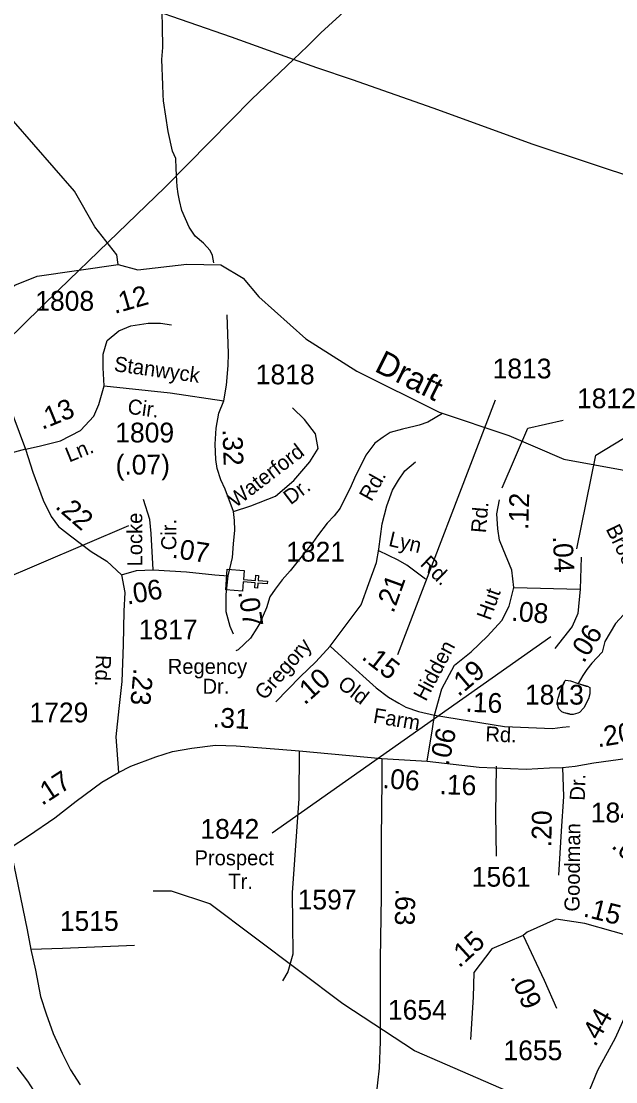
# Model space of a CAD drawing. Extents: x 1473865 to 1648260, y 639067 to 773536.
# Drawn here: x 1536701 to 1540456, y 697165 to 703860 of the extents above; entities that cross this region are included whole.
import ezdxf

# ---------------------------------------------------------------- set-up
doc = ezdxf.new("R2010")
doc.units = 0
for name, color, linetype in [('Exist Cultural Church CELL', 7, 'Continuous'), ('Exist Hydrographic Creek Single Shore', 7, 'Continuous'), ('Exist Hydrographic Creek Single Shore Label', 7, 'Continuous'), ('Exist Hydrographic Misc Water Feature', 7, 'Continuous'), ('Exist Road Non-System Type 51', 7, 'Continuous'), ('Exist Road Non-System Type 51 Label', 7, 'Continuous'), ('Exist Road Primary NC Attributed', 7, 'Continuous'), ('Exist Road Primary NC Mileage Hundredths English Label', 7, 'Continuous'), ('Exist Road Secondary Mileage Hundredths English Label', 7, 'Continuous'), ('Exist Road Secondary Type 41 Attributed', 7, 'Continuous'), ('Exist Road Secondary Type 51 Attributed', 7, 'Continuous'), ('Exist Road Secondary Type 51 Label', 7, 'Continuous'), ('Exist Road Secondary Type 51 Number Label', 7, 'Continuous'), ('Exist Utilities Electrical Transmission Line', 7, 'Continuous')]:
    doc.layers.add(name, color=color, linetype=linetype)

msp = doc.modelspace()

# ---------------------------------------------------------------- linework, layer by layer
at = {"layer": 'Exist Cultural Church CELL'}
msp.add_lwpolyline([(1538108.8, 700392.7), (1538104.6, 700335.9), (1538180.6, 700330.2), (1538182.9, 700362.1), (1538198.9, 700360.9), (1538196.5, 700329), (1538256.5, 700324.6), (1538255.3, 700308.6), (1538195.3, 700313.1), (1538192.9, 700281.1), (1538177, 700282.3), (1538179.4, 700314.2), (1538103.4, 700319.9), (1538099, 700262.4), (1537992.9, 700270.4), (1538002.6, 700400.6)], close=True, dxfattribs=at)
at = {"layer": 'Exist Hydrographic Creek Single Shore'}
for points in [[(1537312.6, 702324.8), (1537305.6, 702384), (1537166.6, 702560.8), (1537036.6, 702786.6), (1536651.6, 703227.7), (1536390.6, 703590.8), (1536244.6, 703849.7), (1536031.6, 704103.5), (1535822.6, 704567.3), (1535733.4, 704640.1), (1535350.5, 704627.4), (1534940.5, 704680.2), (1534657.6, 704746.9), (1534441.5, 704762.6), (1533603.6, 704510.3), (1533445.5, 704510.3), (1533260.5, 704535.4), (1533093.2, 704523.7), (1532948.5, 704494.9), (1532769.6, 704438.5), (1532727.5, 704439.4)], [(1529863.5, 698118.1), (1530037.5, 697910.6), (1530174, 697747.8), (1530525.2, 697761.2), (1531008.5, 697971.5), (1531326.5, 698060.2), (1532134.3, 698130.6), (1532240.4, 698165.3), (1532564.5, 698356.9), (1532949.6, 698529.3), (1533417, 698958.3), (1533949.3, 699333.5), (1534281.6, 699565.9), (1534616, 699920.5), (1534987.3, 700369.2), (1535464.2, 700850.6), (1535943.3, 701339.8), (1536440.6, 702020.7), (1536660.6, 702193.5), (1536802.6, 702249.7), (1537312.6, 702324.8)], [(1537312.6, 702324.8), (1537437.6, 702289.4), (1537746.6, 702325.9), (1537962.6, 702321.5), (1538103.6, 702236.6), (1538201.6, 702119.7), (1538497.6, 701854.4), (1538819.6, 701651), (1539340.7, 701391), (1539779.6, 701244.2), (1540127.6, 701096), (1540518.6, 701022.5), (1541697.5, 700903.8), (1542338.3, 700873.9), (1542597.2, 700940.3), (1543150.6, 700880.7), (1543502.8, 701066), (1544172.4, 701390.6), (1545648, 702240.6), (1545774.7, 702324.6)]]:
    msp.add_lwpolyline(points, dxfattribs=at)
at = {"layer": 'Exist Hydrographic Misc Water Feature'}
for points in [[(1537918.1, 702334), (1537909.8, 702380.6), (1537894.4, 702412.9), (1537853.3, 702457.7), (1537800.2, 702502.8), (1537761.2, 702559.6), (1537715.3, 702664.5), (1537700.5, 702728.7), (1537693.3, 702768.9), (1537686.3, 702817), (1537682.9, 702849), (1537680.4, 702929.1), (1537677.7, 702993.1), (1537656.6, 703039.2), (1537630.1, 703162.8), (1537600.7, 703356.5), (1537597.5, 703394.5), (1537594.7, 703458.5), (1537589.8, 703618.5), (1537595.2, 703694.4), (1537593.8, 703826.4), (1537591.6, 703914.4)], [(1539361.8, 701383.5), (1539269.7, 701329.5), (1539213.3, 701310.7), (1539189.1, 701303.2), (1539108.7, 701284.8), (1539032, 701262.6), (1538986.7, 701234.2), (1538935.1, 701196.4), (1538877.5, 701119.6), (1538806.7, 700975.1), (1538785.8, 700927.5), (1538714.9, 700785), (1538678, 700737.8), (1538633.1, 700690.8), (1538571.6, 700612), (1538542.7, 700568.6), (1538399.2, 700389.6), (1538350, 700332.7), (1538304.9, 700273.6), (1538272, 700226.3), (1538250.6, 700156.7), (1538208.8, 700059.7), (1538190.1, 700028.1), (1538148.9, 699964.9), (1538071.5, 699892.5), (1538057.3, 699884.8)], [(1540504.3, 700113), (1540453.2, 700058.1), (1540386.9, 699943.5), (1540369.6, 699875.9), (1540304.3, 699807.2), (1540273.5, 699767.9), (1540246.8, 699730.4), (1540219.3, 699679.2)], [(1540219.3, 699679.2), (1540269.4, 699662), (1540277.4, 699661.9), (1540291.3, 699653.5), (1540292.5, 699613.6), (1540283.9, 699581.7), (1540254.8, 699526.4), (1540226.3, 699496.9), (1540216.1, 699491.1), (1540186, 699483.8), (1540170, 699484.1), (1540162.1, 699488.3), (1540130.1, 699492.9), (1540114.3, 699501.2), (1540096.7, 699519.6), (1540087.1, 699545.7), (1540087.7, 699569.7), (1540092, 699585.6), (1540104.7, 699625.4), (1540113, 699641.2), (1540113.2, 699649.2), (1540129.8, 699680.8), (1540134.1, 699696.7), (1540140.1, 699700.6), (1540170.1, 699696), (1540219.3, 699679.2)], [(1540219.3, 699679.2), (1540277.4, 699661.9), (1540291.3, 699653.5), (1540292.5, 699613.6), (1540283.9, 699581.7), (1540254.8, 699526.4), (1540226.3, 699496.9), (1540216.1, 699491.1), (1540186, 699483.8), (1540170, 699484.1), (1540130.1, 699492.9), (1540114.3, 699501.2), (1540096.7, 699519.6), (1540087.1, 699545.7), (1540087.7, 699569.7), (1540092, 699585.6), (1540104.7, 699625.4), (1540113.2, 699649.2), (1540134.1, 699696.7), (1540140.1, 699700.6), (1540170.1, 699696), (1540219.3, 699679.2)], [(1542137.6, 693728.9), (1541965.5, 693939.2), (1541887.6, 694232.9), (1541732.6, 694492.1), (1541485.6, 695173.3), (1541389.5, 695441.1), (1541300.5, 695600.5), (1541037.6, 695861.8), (1540915.6, 696048.1), (1540750.6, 696149.9), (1540701.6, 696210), (1540645.6, 696385.1), (1540514.6, 696555.1), (1540151.5, 696779.1), (1539987.6, 696963), (1539781.5, 697101.7), (1539185.5, 697359.9), (1538731.5, 697658), (1537891.5, 698288.7), (1537650.5, 698369.1), (1537533.5, 698368.2)]]:
    msp.add_lwpolyline(points, dxfattribs=at)
at = {"layer": 'Exist Road Non-System Type 51'}
msp.add_line((1537640.8, 701514.5), (1537980.4, 701464.2), dxfattribs=at)
for points in [[(1538042.4, 700764.9), (1538151, 700800.6), (1538306.3, 700862.1), (1538421.8, 700959.7), (1538523, 701078.9), (1538577.1, 701162), (1538559.1, 701256), (1538490.4, 701346.4), (1538414.6, 701418.7)], [(1539083.8, 700963.2), (1539124.6, 701021.1), (1539191.6, 701078)], [(1539254.4, 700336.6), (1539187.3, 700389.1), (1539136.2, 700425.9), (1539081.2, 700458.2), (1538960, 700516)], [(1538456.8, 699253.7), (1538454, 698953.5), (1538412.6, 698357.2), (1538415.8, 697971.3), (1538384.7, 697859.4), (1538352.2, 697801.9)], [(1539699.9, 699157.4), (1539697.1, 698853), (1539700.5, 698588.8)], [(1537416.8, 698026), (1536962.6, 698006.8), (1536762.4, 698000.8)]]:
    msp.add_lwpolyline(points, dxfattribs=at)
at = {"layer": 'Exist Road Primary NC Attributed'}
msp.add_line((1538978.7, 699206.2), (1539264.5, 699189.5), dxfattribs=at)
for points in [[(1537315.9, 699117), (1537393.7, 699156.4), (1537552.3, 699215.5), (1537656.7, 699250), (1537778.9, 699270.7), (1537927.6, 699289.9), (1538059.6, 699285), (1538327.6, 699265.3), (1538456.8, 699253.7), (1538978.7, 699206.2)], [(1540119.5, 699149.5), (1540199.3, 699156.4), (1540317.5, 699177.6), (1540638.6, 699221.9), (1540779.5, 699251), (1540903.6, 699264.8), (1540970.6, 699278.6), (1541169.6, 699292.4)], [(1539264.5, 699189.5), (1539592.4, 699151), (1539890.9, 699138.7), (1540036.7, 699146.6), (1540119.5, 699149.5)], [(1536631.2, 698641.7), (1536747.5, 698717.5), (1536912.7, 698831.9), (1537048.4, 698937.3), (1537210, 699056.9), (1537315.9, 699117)]]:
    msp.add_lwpolyline(points, dxfattribs=at)
at = {"layer": 'Exist Road Secondary Type 41 Attributed'}
msp.add_lwpolyline([(1536631.2, 698641.7), (1536667, 698472), (1536739.7, 698125.1), (1536762.4, 698000.8), (1536791.1, 697870.4), (1536823.6, 697704), (1536858.6, 697593.7), (1536903.3, 697469.1), (1536960.3, 697346.5), (1537013.1, 697239.8), (1537074.2, 697145.1)], dxfattribs=at)
at = {"layer": 'Exist Road Secondary Type 51 Attributed'}
for points in [[(1536217.2, 702125.6), (1536329, 702018.3), (1536422.2, 701885.4), (1536485.2, 701782.3), (1536614.4, 701464.2), (1536727.7, 701158.1)], [(1538007.1, 700359.5), (1538035.6, 700474.5), (1538041.3, 700561.5), (1538049.2, 700646.3), (1538048.1, 700708.4), (1538042.4, 700764.9), (1537989.4, 700905.4), (1537961.2, 700965.3), (1537938.6, 701036.5), (1537929.6, 701093), (1537926.2, 701190.2), (1537931.9, 701290.2), (1537949.9, 701386.2), (1537980.4, 701464.2), (1537997.3, 701563), (1538008.6, 701687.3), (1538009.8, 701761.9), (1538000.7, 702006.3)], [(1537225.5, 701557.7), (1537219.6, 701670.8), (1537219.6, 701758), (1537243.9, 701845.1), (1537316.9, 701905.3), (1537393.7, 701936.1), (1537502.5, 701954), (1537580.6, 701952.8), (1537649.7, 701943.8)], [(1536727.7, 701158.1), (1536814.6, 701177.1), (1536949, 701211.7), (1537074.5, 701277), (1537159, 701365.5), (1537192.2, 701441.1), (1537225.5, 701557.7)], [(1537225.5, 701557.7), (1537640.8, 701514.5)], [(1536727.7, 701158.1), (1536612.5, 701126), (1536510.3, 701082.4), (1536431.3, 701022.1), (1536348, 700940.2), (1536250.9, 700823), (1536161.6, 700722.1)], [(1536727.7, 701158.1), (1536774.4, 701012.3), (1536839.9, 700837.1), (1536890.1, 700734.2), (1536937, 700669.4), (1537013.3, 700610.6), (1537143.8, 700512.5), (1537241.1, 700451.6), (1537333.6, 700364.8)], [(1538652.9, 699913.7), (1538765.5, 700065.4), (1538847.1, 700174.8), (1538896, 700309.6), (1538944.1, 700443.1), (1538960, 700526.2), (1538980.4, 700687.6), (1539011, 700801.3), (1539045.9, 700899.1), (1539083.8, 700963.2)], [(1537535.2, 700396.6), (1537520.9, 700624.9), (1537513.3, 700713.8), (1537472.6, 700841)], [(1539811.5, 700284.5), (1539798.5, 700395.1), (1539744.1, 700527.4), (1539720.7, 700584.5), (1539710.4, 700654.6), (1539705.2, 700750.6), (1539720.7, 700838.9)], [(1540236.7, 700476.6), (1540231.6, 700274.2)], [(1537333.6, 700364.8), (1537429.1, 700391.3), (1537535.2, 700396.6)], [(1537535.2, 700396.6), (1537744.6, 700383.3), (1537924.9, 700364.8), (1538007.1, 700359.5)], [(1537333.6, 700364.8), (1537354.9, 700253.3), (1537349.6, 700136.5), (1537344.3, 699922.7), (1537336.3, 699691.8), (1537317.8, 699522), (1537299.2, 699341.5), (1537315.9, 699117)], [(1538041.2, 699990.4), (1538019.8, 700037.9), (1537996.1, 700131.7), (1537996.1, 700240.2), (1538007.1, 700359.5)], [(1539311.1, 699479.7), (1539357.7, 699646.1), (1539438.1, 699794), (1539541.8, 699879.7), (1539645.5, 699978.3), (1539736.3, 700076.9), (1539783, 700167.7), (1539811.5, 700284.5)], [(1539811.5, 700284.5), (1540231.6, 700274.2)], [(1540231.6, 700274.2), (1540216, 700121), (1540179.7, 700038), (1540070.8, 699900.4)], [(1538308.6, 699562.4), (1538463.1, 699721.6), (1538561.1, 699816), (1538652.9, 699913.7)], [(1538652.9, 699913.7), (1538752, 699823.3), (1538942.9, 699651.2), (1539021.2, 699593.5), (1539085.3, 699555.5), (1539130.5, 699529.3), (1539210.6, 699501.6), (1539311.1, 699479.7)], [(1539264.5, 699189.5), (1539298, 699392.2), (1539311.1, 699479.7)], [(1539311.1, 699479.7), (1539754.1, 699406.8), (1540055.4, 699395.2), (1540119.5, 699402.5), (1540163.2, 699408.3)], [(1538978.7, 699206.2), (1538979.1, 699070.4), (1538973.3, 698696.3), (1538973.8, 698336.1), (1538968, 697938.1), (1538967.1, 697419.8), (1538961.5, 697251.6), (1538941.6, 697065.7), (1538946.3, 696933.8), (1538995.7, 696655), (1539009.4, 696594.7), (1539052.6, 696506), (1539073.2, 696427.7), (1539112.4, 696353.4), (1539162.2, 696256.1), (1539242.2, 696095.6), (1539328.1, 695947.6)], [(1540119.5, 699149.5), (1540126.5, 698965.8), (1540110.5, 698746.7), (1540094.5, 698468.8)], [(1540617.8, 698062.3), (1540260, 698163.9), (1540078.4, 698190.6), (1539896.9, 698110.4), (1539870.1, 698089)], [(1540617.8, 698062.3), (1540517.5, 697586.1), (1540452.4, 697440.4), (1540340.2, 697235.9), (1540238.8, 696990.1), (1540142.6, 696781.7), (1540062.5, 696658.7), (1539955.7, 696573.2), (1539891.6, 696541.2), (1539811.5, 696519.8), (1539736.8, 696525.1), (1539651.3, 696578.6), (1539555.2, 696653.4), (1539480.4, 696738.9), (1539459.1, 696872.5)], [(1539870.1, 698089), (1539672.6, 698003.5), (1539560.4, 697853.9), (1539555.1, 697698.9), (1539539, 697431.7)], [(1539870.1, 698089), (1540003.7, 697805.8), (1540082, 697629.5)], [(1536674.4, 697257), (1536741.7, 697168.7), (1536798, 697081.5), (1536849.9, 696966.7), (1536942.1, 696625.5), (1537047.6, 696231.3)]]:
    msp.add_lwpolyline(points, dxfattribs=at)
at = {"layer": 'Exist Road Secondary Type 51 Number Label'}
for p, q in [((1539080.4, 699862.8), (1539696.1, 701470.4)), ((1537378.7, 700675.1), (1535540.2, 699888.4)), ((1540046.7, 699973.9), (1538285.1, 698734))]:
    msp.add_line(p, q, dxfattribs=at)
for points in [[(1540209.1, 700529.7), (1540328.9, 701119.8), (1541047.1, 701555.9)], [(1539738.8, 700914.5), (1539901.3, 701290.8), (1540123.6, 701342.1)]]:
    msp.add_lwpolyline(points, dxfattribs=at)
at = {"layer": 'Exist Utilities Electrical Transmission Line'}
for points in [[(1540497.3, 705993.9), (1540414.9, 705727.2), (1540381.1, 705619.7), (1540368.1, 705561.9), (1540351.5, 705524.2), (1540231.5, 705408.2), (1540009.5, 705175.7), (1539785.8, 704959.5), (1539558, 704733.4), (1539368.7, 704536.5), (1539191.7, 704363.4), (1539014.7, 704190.3), (1538886.4, 704060.6), (1538762.5, 703940.7), (1538593.7, 703785.4), (1538508.4, 703702.9), (1538421.1, 703618.2)], [(1538421.1, 703618.2), (1538029.3, 703759.2), (1537494.4, 703944.5)], [(1538421.1, 703618.2), (1538156.7, 703366.8), (1537892.1, 703099.2), (1537609.1, 702809.8), (1537253.4, 702467.8), (1536938.1, 702163), (1536606.6, 701838.5)], [(1546442.5, 700956.9), (1546380.8, 700972), (1546113.5, 701024.6), (1545930.4, 701071.9), (1545693.1, 701121.9), (1545504, 701173.4), (1545208.7, 701275.6), (1544806.9, 701400.8), (1544456.8, 701526.9), (1544072.9, 701649.5), (1543669.1, 701784.5), (1543237.5, 701934.1), (1542779.9, 702086), (1542268.7, 702257), (1541841.1, 702406.5), (1541415.7, 702556), (1541057.9, 702694.3), (1540626.5, 702851.7), (1539934.2, 703081.8), (1539301.9, 703310.9), (1538792.9, 703489.8), (1538568.1, 703565.8), (1538421.1, 703618.2)]]:
    msp.add_lwpolyline(points, dxfattribs=at)

# ---------------------------------------------------------------- texts
at = {"layer": 'Exist Hydrographic Creek Single Shore Label'}
msp.add_text('Draft', height=150, rotation=333.48006, dxfattribs=at).set_placement((1538925.5, 701653.2))
at = {"layer": 'Exist Road Non-System Type 51 Label'}
for s, rotation, p in [('Waterford', 37.47431, (1538054.4, 700785.2)), ('Dr.', 37.47431, (1538402.6, 700803.1)), ('Lyn', 346.57422, (1539016, 700548.7)), ('Rd.', 315.78285, (1539215.3, 700428.3))]:
    msp.add_text(s, height=95, rotation=rotation, dxfattribs=at).set_placement(p)
at = {"layer": 'Exist Road Primary NC Mileage Hundredths English Label'}
for s, rotation, p in [('.31', 356.84755, (1537908.8, 699404.2)), ('.20', 9.36691, (1540343.7, 699275.7)), ('.17', 33.04551, (1536832.5, 698905.2)), ('.06', 355.58981, (1538980.8, 699019.7)), ('.16', 357.85688, (1539341, 698981.2))]:
    msp.add_text(s, height=125, rotation=rotation, dxfattribs=at).set_placement(p)
at = {"layer": 'Exist Road Secondary Mileage Hundredths English Label'}
for s, rotation, p in [('.12', 16.14701, (1537291.2, 702011.3)), ('.13', 22.25227, (1536833.5, 701279.5)), ('.32', 271.9959, (1537972.2, 701283.8)), ('(.07)', 0.35771, (1537297.3, 700996.9)), ('.12', 88.38141, (1539903.1, 700648)), ('.22', 319.06714, (1536910.5, 700789.7)), ('.07', 351.36858, (1537648.9, 700474)), ('.04', 273.17114, (1540057.4, 700608.4)), ('.06', 10.08499, (1537371.8, 700176.7)), ('.21', 70.17605, (1539051.1, 700118.4)), ('.07', 279.06707, (1538071, 700257.8)), ('.08', 355.38713, (1539793.4, 700076)), ('.06', 58.00004, (1540253.6, 699802.8)), ('.15', 322.41438, (1538844.7, 699837.4)), ('.19', 40.12566, (1539462.4, 699592)), ('.23', 264.87043, (1537411.2, 699778)), ('.10', 41.74097, (1538491.3, 699539.2)), ('.16', 357.75533, (1539504.8, 699501.1)), ('.06', 77.48766, (1539399, 699155.3)), ('.20', 89.45669, (1540049.2, 698645.2)), ('.04', 317.07878, (1540423.4, 698647.4)), ('.63', 268.48891, (1539066.4, 698385.3)), ('.15', 345.96768, (1540245.4, 698210.3)), ('.15', 42.39342, (1539467.2, 697879.6)), ('.09', 292.53549, (1539788.6, 697826.8)), ('.44', 60.85256, (1540326.2, 697380.6))]:
    msp.add_text(s, height=125, rotation=rotation, dxfattribs=at).set_placement(p)
at = {"layer": 'Exist Road Secondary Type 51 Label'}
for s, rotation, p in [('Stanwyck', 352.08519, (1537283.1, 701651.2)), ('Cir.', 352.08519, (1537368.7, 701382.9)), ('Ln.', 22.25227, (1537003.9, 701073.4)), ('Rd.', 60.67543, (1538912.4, 700822.7)), ('Rd.', 85.28597, (1539635.9, 700626.4)), ('Locke', 90, (1537465.4, 700418.4)), ('Cir.', 90, (1537680.6, 700520.3)), ('Brook', 296.07666, (1540390.8, 700654.7)), ('Hut', 70.23864, (1539663.6, 700072.4)), ('Gregory', 48.56016, (1538237.6, 699568.5)), ('Hidden', 62.09103, (1539256.6, 699561.4)), ('Rd.', 267.75959, (1537174.4, 699860.3)), ('Old', 322.41438, (1538692.6, 699660.2)), ('Farm', 350.48692, (1538919, 699431.6)), ('Rd.', 357.75533, (1539631, 699314.1)), ('Dr.', 88.16553, (1540259.7, 698938.1)), ('Goodman', 89.45669, (1540226.7, 698239.1))]:
    msp.add_text(s, height=95, rotation=rotation, dxfattribs=at).set_placement(p)
for s, p in [('Regency', (1537626.7, 699739.6)), ('Dr.', (1537846.3, 699613.9)), ('Prospect', (1537795.6, 698531.4)), ('Tr.', (1538009.2, 698382.7))]:
    msp.add_text(s, height=95, dxfattribs=at).set_placement(p)
at = {"layer": 'Exist Road Secondary Type 51 Number Label'}
for s, p in [('1808', (1536789.9, 702031.7)), ('1813', (1539678.1, 701604.6)), ('1818', (1538182.5, 701567.6)), ('1812', (1540210.9, 701416.5)), ('1809', (1537295, 701200.4)), ('1821', (1538374.3, 700448.5)), ('1817', (1537442.9, 699957.5)), ('1813', (1539882.5, 699545.8)), ('1729', (1536753.4, 699433.8)), ('1844', (1540298.2, 698802.3)), ('1842', (1537832.4, 698698.6)), ('1561', (1539546.7, 698396.6)), ('1597', (1538446.7, 698252.5)), ('1515', (1536945, 698117.7)), ('1654', (1539016.8, 697556.8)), ('1655', (1539746.5, 697301.1))]:
    msp.add_text(s, height=125, dxfattribs=at).set_placement(p)

doc.saveas('drawing.dxf')
